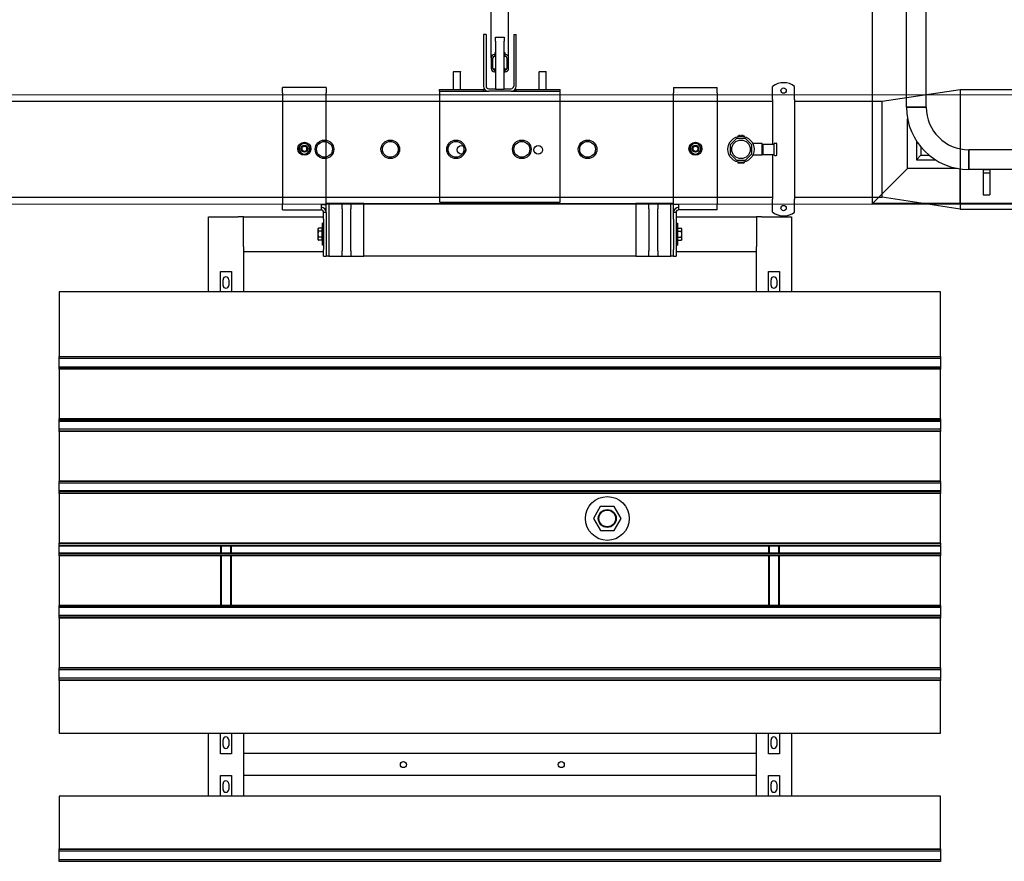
# Model space of a CAD drawing. Extents: x -89225 to 110569, y 13360 to 87647.
# Tile 286 of 478: x 38688 to 40934, y 75839 to 77759. Entities that reach past the tile are written whole.
import ezdxf

# ---------------------------------------------------------------- set-up
doc = ezdxf.new("R2010")
doc.units = 0
doc.layers.add('Beluchtingstank', color=253, linetype='Continuous')
doc.layers.add('Iv-Lines 035', color=4, linetype='Continuous')

# ---------------------------------------------------------------- blocks, each defined once
blk = doc.blocks.new('Leidingwerk beluchtingsinstallatie')
for p, q in [((1287727.1, -926651.5), (1287727.1, -926627.1)), ((1287777.1, -926651.5), (1287777.1, -926627.1)), ((1287977.1, -926660.8), (1288154.9, -926633.8)), ((1288154.9, -926633.8), (1288154.9, -926770.4)), ((1288154.9, -926633.8), (1288968.4, -926633.8)), ((1288154.9, -926633.8), (1288154.9, -926639.4)), ((1285004.9, -926660.8), (1287727.1, -926660.8)), ((1287727.1, -926656.4), (1287727.1, -926651.5)), ((1287727.1, -926656.4), (1287727.1, -926758.4)), ((1287777.1, -926656.4), (1287777.1, -926651.5)), ((1287777.1, -926656.4), (1287777.1, -926884.3)), ((1287777.1, -926660.8), (1287977.1, -926660.8)), ((1287977.1, -926770.4), (1287977.1, -926660.8)), ((1288154.9, -926650.5), (1288154.9, -926704.9)), ((1287647.4, -926739.4), (1287662.4, -926739.4)), ((1287647.4, -926739.4), (1287647.4, -926741.3)), ((1287649.7, -926739.2), (1287649.7, -926739.4)), ((1287649.7, -926739.2), (1287649.7, -926739.2)), ((1287650.1, -926739.2), (1287649.7, -926739.2)), ((1287649.7, -926739.2), (1287649.7, -926739.4)), ((1287650.4, -926739.2), (1287650.1, -926739.2)), ((1287650.1, -926739.2), (1287650.1, -926739.4)), ((1287651.5, -926739.2), (1287650.4, -926739.2)), ((1287650.4, -926739.2), (1287650.4, -926739.4)), ((1287652.2, -926739.2), (1287651.5, -926739.2)), ((1287651.5, -926739.2), (1287651.5, -926739.4)), ((1287653.3, -926739.2), (1287652.2, -926739.2)), ((1287652.2, -926739.2), (1287652.2, -926739.4)), ((1287653.3, -926739.2), (1287653.3, -926739.4)), ((1287656.4, -926739.2), (1287656.4, -926739.4)), ((1287656.4, -926739.2), (1287656.4, -926739.2)), ((1287656.4, -926739.2), (1287656.4, -926739.4)), ((1287657, -926739.2), (1287656.4, -926739.2)), ((1287657, -926739.2), (1287657, -926739.4)), ((1287657.4, -926739.2), (1287657, -926739.2)), ((1287659, -926739.2), (1287657.4, -926739.2)), ((1287659, -926739.2), (1287659, -926739.4)), ((1287660, -926739.2), (1287659, -926739.2)), ((1287660, -926739.2), (1287660, -926739.4)), ((1287662.4, -926739.4), (1287662.4, -926741.3)), ((1288154.9, -926731.9), (1288154.9, -926770.4)), ((1287644.5, -926745.4), (1287629.9, -926760)), ((1287629.9, -926760), (1287629.9, -926780.7)), ((1287665.3, -926745.4), (1287644.5, -926745.4)), ((1287679.9, -926760), (1287665.3, -926745.4)), ((1287679.9, -926780.7), (1287679.9, -926760)), ((1287702.9, -926757.4), (1287681.9, -926757.4)), ((1287702.9, -926783.4), (1287702.9, -926757.4)), ((1287704.9, -926758.4), (1287704.9, -926782.4)), ((1287704.9, -926758.4), (1287729.9, -926758.4)), ((1287729.9, -926758.4), (1287729.9, -926782.4)), ((1287731.9, -926756.4), (1287734.9, -926756.4)), ((1287736.9, -926782.4), (1287736.9, -926758.4)), ((1287629.9, -926780.7), (1287644.5, -926795.4)), ((1287665.3, -926795.4), (1287679.9, -926780.7)), ((1287702.9, -926783.4), (1287681.9, -926783.4)), ((1287704.9, -926764.4), (1287702.9, -926764.4)), ((1287704.9, -926776.4), (1287702.9, -926776.4)), ((1287704.9, -926782.4), (1287729.9, -926782.4)), ((1287727.1, -926782.4), (1287727.1, -926884.3)), ((1287731.9, -926784.4), (1287734.9, -926784.4)), ((1287977.1, -926879.9), (1287977.1, -926770.4)), ((1288154.9, -926770.4), (1288154.9, -926808.8)), ((1287644.5, -926795.4), (1287665.3, -926795.4)), ((1287647.4, -926799.4), (1287647.4, -926801.4)), ((1287647.4, -926801.4), (1287662.4, -926801.4)), ((1287648.8, -926801.6), (1287648.8, -926801.4)), ((1287648.8, -926801.6), (1287651.1, -926801.6)), ((1287651.1, -926801.6), (1287653.3, -926801.6)), ((1287653.3, -926801.6), (1287653.3, -926801.4)), ((1287653.3, -926801.6), (1287653.6, -926801.6)), ((1287653.6, -926801.6), (1287653.6, -926801.4)), ((1287656.4, -926801.6), (1287656.4, -926801.4)), ((1287656.4, -926801.6), (1287656.6, -926801.6)), ((1287656.6, -926801.6), (1287656.6, -926801.4)), ((1287656.6, -926801.6), (1287659.4, -926801.6)), ((1287659.4, -926801.6), (1287659.4, -926801.4)), ((1287659.4, -926801.6), (1287659.9, -926801.6)), ((1287659.9, -926801.6), (1287659.9, -926801.4)), ((1287659.9, -926801.6), (1287660, -926801.6)), ((1287660, -926801.6), (1287660, -926801.4)), ((1287662.4, -926799.4), (1287662.4, -926801.4)), ((1288154.9, -926808.8), (1288154.9, -926835.8)), ((1288154.9, -926835.8), (1288154.9, -926890.2)), ((1285004.9, -926879.9), (1287727.1, -926879.9)), ((1287727.1, -926889.2), (1287727.1, -926884.3)), ((1287727.1, -926913.6), (1287727.1, -926889.2)), ((1287777.1, -926879.9), (1287977.1, -926879.9)), ((1287777.1, -926889.2), (1287777.1, -926884.3)), ((1287777.1, -926913.6), (1287777.1, -926889.2)), ((1288154.9, -926906.9), (1287977.1, -926879.9)), ((1288154.9, -926890.2), (1288154.9, -926901.3)), ((1288154.9, -926901.3), (1288154.9, -926906.9)), ((1288154.9, -926906.9), (1289554.9, -926906.9))]:
    blk.add_line(p, q)
for centre, radius in [((1287752.1, -926636.4), 6), ((1286704.9, -926770.4), 21.2), ((1286704.9, -926770.4), 21.2), ((1286704.9, -926770.4), 18), ((1286854.9, -926770.4), 21.2), ((1286854.9, -926770.4), 21.2), ((1286854.9, -926770.4), 18), ((1287004.9, -926770.4), 21.2), ((1287004.9, -926770.4), 21.2), ((1287004.9, -926770.4), 18), ((1287154.9, -926770.4), 21.2), ((1287154.9, -926770.4), 21.2), ((1287154.9, -926770.4), 18), ((1287304.9, -926770.4), 21.2), ((1287304.9, -926770.4), 21.2), ((1287304.9, -926770.4), 18), ((1287654.9, -926770.4), 30), ((1287654.9, -926770.4), 21.2), ((1287752.1, -926904.4), 6)]:
    blk.add_circle(centre, radius)
for centre, radius, start, end in [((1287752.1, -926658.4), 40, 51.3178, 128.6822), ((1287731.9, -926758.4), 2, 90, 180), ((1287734.9, -926758.4), 2, 0, 90), ((1287731.9, -926782.4), 2, 180, 270), ((1287734.9, -926782.4), 2, 270, 0), ((1287752.1, -926882.4), 40, 231.3178, 308.6822)]:
    blk.add_arc(centre, radius, start, end)
blk = doc.blocks.new('Bordes been 4 beluchtingstank')
for p, q in [((1280221.9, -860502.8), (1280221.9, -852942.8)), ((1280266.9, -860502.8), (1280266.9, -852942.8)), ((1280144.4, -860722.8), (1280144.4, -859992.8)), ((1280221.9, -860502.8), (1280266.9, -860502.8)), ((1280266.9, -860502.8), (1280221.9, -860502.8)), ((1280224.4, -860642.8), (1280224.4, -860529.4)), ((1280244.4, -860579.6), (1280244.4, -860622.8)), ((1280254.4, -860593.4), (1280254.4, -860612.8)), ((1280244.4, -860622.8), (1280254.4, -860612.8)), ((1280254.4, -860612.8), (1280244.4, -860622.8)), ((1280254.4, -860612.8), (1280273.8, -860612.8)), ((1280364.4, -860600.3), (1280364.4, -860645.3)), ((1280924.4, -860600.3), (1280364.4, -860600.3)), ((1280364.4, -860645.3), (1280364.4, -860600.3)), ((1280244.4, -860622.8), (1280287.6, -860622.8)), ((1280224.4, -860642.8), (1280144.4, -860722.8)), ((1280144.4, -860722.8), (1280224.4, -860642.8)), ((1280337.8, -860642.8), (1280224.4, -860642.8)), ((1280344.4, -860722.8), (1280344.4, -860643.9)), ((1280924.4, -860645.3), (1280364.4, -860645.3)), ((1280396.9, -860645.3), (1280411.9, -860645.3)), ((1280396.9, -860645.3), (1280396.9, -860652.8)), ((1280396.9, -860652.8), (1280411.9, -860652.8)), ((1280396.9, -860652.8), (1280396.9, -860702.8)), ((1280411.9, -860645.3), (1280411.9, -860652.8)), ((1280411.9, -860652.8), (1280411.9, -860702.8)), ((1280396.9, -860702.8), (1280411.9, -860702.8)), ((1280344.4, -860722.8), (1280144.4, -860722.8)), ((1280464.4, -860722.8), (1280344.4, -860722.8))]:
    blk.add_line(p, q)
for radius in [142.5, 97.5]:
    blk.add_arc((1280364.4, -860502.8), radius, 180, 270)
blk = doc.blocks.new('Beluchtingselementen Bosman')
for p, q in [((1279274.4, -860390.6), (1279274.4, -860064.4)), ((1279314.4, -860390.6), (1279314.4, -860064.4)), ((1279256.9, -860336.8), (1279256.9, -860454.8)), ((1279262.9, -860336.8), (1279256.9, -860336.8)), ((1279262.9, -860336.8), (1279262.9, -860454.8)), ((1279284.4, -860343.4), (1279304.4, -860343.4)), ((1279284.4, -860352.3), (1279284.4, -860343.4)), ((1279304.4, -860343.4), (1279304.4, -860352.3)), ((1279325.9, -860336.8), (1279331.9, -860336.8)), ((1279325.9, -860336.8), (1279325.9, -860454.8)), ((1279331.9, -860454.8), (1279331.9, -860336.8)), ((1279284.4, -860352.3), (1279284.4, -860462)), ((1279304.4, -860462), (1279304.4, -860352.3)), ((1279274.4, -860390.6), (1279274.4, -860414.5)), ((1279278.4, -860414.5), (1279278.4, -860390.6)), ((1279283.4, -860382.7), (1279282.4, -860382.7)), ((1279282.4, -860386.7), (1279283.4, -860386.7)), ((1279283.4, -860382.7), (1279283.4, -860378.2)), ((1279283.4, -860378.2), (1279284.4, -860378.2)), ((1279284.4, -860382.2), (1279283.4, -860382.2)), ((1279283.4, -860386.7), (1279283.4, -860382.7)), ((1279304.4, -860378.2), (1279305.4, -860378.2)), ((1279305.4, -860382.2), (1279304.4, -860382.2)), ((1279305.4, -860378.2), (1279305.4, -860382.7)), ((1279305.4, -860382.7), (1279305.4, -860386.7)), ((1279306.4, -860382.7), (1279305.4, -860382.7)), ((1279305.4, -860386.7), (1279306.4, -860386.7)), ((1279310.4, -860390.6), (1279310.4, -860414.5)), ((1279314.4, -860414.5), (1279314.4, -860390.6)), ((1279283.4, -860418.5), (1279283.4, -860414.1)), ((1279283.4, -860414.1), (1279284.4, -860414.1)), ((1279304.4, -860414.1), (1279305.4, -860414.1)), ((1279305.4, -860414.1), (1279305.4, -860418.5)), ((1279189.4, -860421.8), (1279188.9, -860422.3)), ((1279204.9, -860422.3), (1279188.9, -860422.3)), ((1279188.9, -860462.8), (1279188.9, -860422.3)), ((1279189.4, -860421.8), (1279204.4, -860421.8)), ((1279204.4, -860421.8), (1279204.9, -860422.3)), ((1279204.9, -860462.8), (1279204.9, -860422.3)), ((1279283.4, -860418.5), (1279282.4, -860418.5)), ((1279282.4, -860422.5), (1279283.4, -860422.5)), ((1279284.4, -860418.1), (1279283.4, -860418.1)), ((1279283.4, -860422.5), (1279283.4, -860418.5)), ((1279305.4, -860418.1), (1279304.4, -860418.1)), ((1279306.4, -860418.5), (1279305.4, -860418.5)), ((1279305.4, -860418.5), (1279305.4, -860422.5)), ((1279305.4, -860422.5), (1279306.4, -860422.5)), ((1279384.4, -860421.8), (1279383.9, -860422.3)), ((1279399.9, -860422.3), (1279383.9, -860422.3)), ((1279383.9, -860462.8), (1279383.9, -860422.3)), ((1279384.4, -860421.8), (1279399.4, -860421.8)), ((1279399.4, -860421.8), (1279399.9, -860422.3)), ((1279399.9, -860462.8), (1279399.9, -860422.3)), ((1278798.4, -860470.3), (1278798.4, -860458.3)), ((1278898.4, -860458.3), (1278798.4, -860458.3)), ((1278898.4, -860458.3), (1278898.4, -860470.3)), ((1279268.9, -860460.8), (1279284.4, -860460.8)), ((1279304.4, -860460.8), (1279319.9, -860460.8)), ((1279690.4, -860458.3), (1279790.4, -860458.3)), ((1279690.4, -860458.3), (1279690.4, -860470.3)), ((1279790.4, -860470.3), (1279790.4, -860458.3)), ((1278798.4, -860470.3), (1278798.4, -860725.3)), ((1278898.4, -860725.3), (1278898.4, -860470.3)), ((1279156.9, -860462.8), (1279256.9, -860462.8)), ((1279156.9, -860466.8), (1279156.9, -860462.8)), ((1279156.9, -860466.8), (1279256.9, -860466.8)), ((1279156.9, -860466.8), (1279156.9, -860478.8)), ((1279156.9, -860478.8), (1279156.9, -860719.3)), ((1279256.9, -860466.8), (1279256.9, -860462.8)), ((1279256.9, -860466.8), (1279268.9, -860466.8)), ((1279319.9, -860466.8), (1279268.9, -860466.8)), ((1279284.4, -860462), (1279304.4, -860462)), ((1279319.9, -860466.8), (1279331.9, -860466.8)), ((1279331.9, -860462.8), (1279431.9, -860462.8)), ((1279331.9, -860466.8), (1279331.9, -860462.8)), ((1279331.9, -860466.8), (1279431.9, -860466.8)), ((1279431.9, -860466.8), (1279431.9, -860462.8)), ((1279431.9, -860478.8), (1279431.9, -860466.8)), ((1279431.9, -860719.3), (1279431.9, -860478.8)), ((1279690.4, -860725.3), (1279690.4, -860470.3)), ((1279790.4, -860470.3), (1279790.4, -860725.3)), ((1278798.4, -860737.3), (1278798.4, -860725.3)), ((1278886.4, -860725.3), (1278898.4, -860725.3)), ((1278886.4, -860725.3), (1278886.4, -860737.3)), ((1278904.4, -860722.8), (1278898.4, -860722.8)), ((1278898.4, -860743.3), (1278898.4, -860725.3)), ((1278934.4, -860722.8), (1278904.4, -860722.8)), ((1278904.4, -860722.8), (1278904.4, -860842.8)), ((1278934.4, -860728.2), (1278934.4, -860722.8)), ((1278954.4, -860722.8), (1278934.4, -860722.8)), ((1278934.4, -860735.2), (1278934.4, -860728.2)), ((1278984.4, -860722.8), (1278954.4, -860722.8)), ((1278954.4, -860722.8), (1278954.4, -860728.2)), ((1278954.4, -860728.2), (1278954.4, -860735.2)), ((1278984.4, -860722.8), (1279604.4, -860722.8)), ((1278984.4, -860842.8), (1278984.4, -860722.8)), ((1279156.9, -860719.3), (1279431.9, -860719.3)), ((1279634.4, -860722.8), (1279604.4, -860722.8)), ((1279604.4, -860722.8), (1279604.4, -860842.8)), ((1279654.4, -860722.8), (1279634.4, -860722.8)), ((1279634.4, -860728.2), (1279634.4, -860722.8)), ((1279634.4, -860735.2), (1279634.4, -860728.2)), ((1279684.4, -860722.8), (1279654.4, -860722.8)), ((1279654.4, -860722.8), (1279654.4, -860728.2)), ((1279654.4, -860728.2), (1279654.4, -860735.2)), ((1279684.4, -860842.8), (1279684.4, -860722.8)), ((1279690.4, -860722.8), (1279684.4, -860722.8)), ((1279690.4, -860743.3), (1279690.4, -860725.3)), ((1279702.4, -860725.3), (1279690.4, -860725.3)), ((1279702.4, -860737.3), (1279702.4, -860725.3)), ((1279790.4, -860737.3), (1279790.4, -860725.3)), ((1278629.4, -860924.5), (1278629.4, -860752.8)), ((1278629.4, -860752.8), (1278697.4, -860752.8)), ((1278709.4, -860752.8), (1278697.4, -860752.8)), ((1278709.4, -860752.8), (1278892.4, -860752.8)), ((1278709.4, -860820.8), (1278709.4, -860752.8)), ((1278798.4, -860737.3), (1278886.4, -860737.3)), ((1278892.4, -860758.3), (1278892.4, -860743.3)), ((1278898.4, -860743.3), (1278892.4, -860743.3)), ((1278898.4, -860743.3), (1278898.4, -860758.3)), ((1278934.4, -860735.2), (1278934.4, -860830.4)), ((1278954.4, -860830.4), (1278954.4, -860735.2)), ((1279634.4, -860735.2), (1279634.4, -860830.4)), ((1279654.4, -860830.4), (1279654.4, -860735.2)), ((1279696.4, -860743.3), (1279690.4, -860743.3)), ((1279690.4, -860758.3), (1279690.4, -860743.3)), ((1279696.4, -860743.3), (1279696.4, -860758.3)), ((1279696.4, -860752.8), (1279879.4, -860752.8)), ((1279790.4, -860737.3), (1279702.4, -860737.3)), ((1279891.4, -860752.8), (1279879.4, -860752.8)), ((1279879.4, -860752.8), (1279879.4, -860820.8)), ((1279891.4, -860752.8), (1279959.4, -860752.8)), ((1279959.4, -860752.8), (1279959.4, -860924.5)), ((1278889.4, -860817.8), (1278889.4, -860767.8)), ((1278892.4, -860767.8), (1278889.4, -860767.8)), ((1278892.4, -860758.3), (1278892.4, -860827.8)), ((1278898.4, -860758.3), (1278898.4, -860827.8)), ((1279690.4, -860758.3), (1279690.4, -860827.8)), ((1279696.4, -860758.3), (1279696.4, -860827.8)), ((1279696.4, -860767.8), (1279699.4, -860767.8)), ((1279699.4, -860767.8), (1279699.4, -860817.8)), ((1278879.4, -860780.8), (1278880.5, -860778.9)), ((1278879.4, -860780.8), (1278879.4, -860782.4)), ((1278879.4, -860782.4), (1278879.4, -860792.8)), ((1278879.4, -860792.8), (1278879.4, -860803.2)), ((1278888.6, -860778.9), (1278880.5, -860778.9)), ((1278888.6, -860785.9), (1278880.5, -860785.9)), ((1278888.6, -860778.9), (1278888.6, -860785.9)), ((1278888.6, -860781.8), (1278889.4, -860781.8)), ((1278888.6, -860785.9), (1278888.6, -860799.7)), ((1279700.2, -860781.8), (1279699.4, -860781.8)), ((1279700.2, -860785.9), (1279700.2, -860778.9)), ((1279700.2, -860778.9), (1279708.3, -860778.9)), ((1279700.2, -860799.7), (1279700.2, -860785.9)), ((1279700.2, -860785.9), (1279708.3, -860785.9)), ((1279709.4, -860780.8), (1279708.3, -860778.9)), ((1279709.4, -860782.4), (1279709.4, -860780.8)), ((1279709.4, -860792.8), (1279709.4, -860782.4)), ((1279709.4, -860803.2), (1279709.4, -860792.8)), ((1278879.4, -860803.2), (1278879.4, -860804.8)), ((1278879.4, -860804.8), (1278880.5, -860806.6)), ((1278888.6, -860799.7), (1278880.5, -860799.7)), ((1278888.6, -860806.6), (1278880.5, -860806.6)), ((1278888.6, -860799.7), (1278888.6, -860806.6)), ((1278888.6, -860803.8), (1278889.4, -860803.8)), ((1278892.4, -860817.8), (1278889.4, -860817.8)), ((1279696.4, -860817.8), (1279699.4, -860817.8)), ((1279700.2, -860803.8), (1279699.4, -860803.8)), ((1279700.2, -860799.7), (1279708.3, -860799.7)), ((1279700.2, -860806.6), (1279700.2, -860799.7)), ((1279700.2, -860806.6), (1279708.3, -860806.6)), ((1279709.4, -860804.8), (1279708.3, -860806.6)), ((1279709.4, -860804.8), (1279709.4, -860803.2)), ((1278709.4, -860820.8), (1278709.4, -860832.8)), ((1278709.4, -860832.8), (1278709.4, -860924.5)), ((1278892.4, -860832.8), (1278709.4, -860832.8)), ((1278892.4, -860842.8), (1278892.4, -860827.8)), ((1278892.4, -860842.8), (1278898.4, -860842.8)), ((1278898.4, -860827.8), (1278898.4, -860842.8)), ((1278904.4, -860842.8), (1278898.4, -860842.8)), ((1278904.4, -860842.8), (1278934.4, -860842.8)), ((1278934.4, -860837.4), (1278934.4, -860830.4)), ((1278934.4, -860842.8), (1278934.4, -860837.4)), ((1278934.4, -860842.8), (1278954.4, -860842.8)), ((1278954.4, -860830.4), (1278954.4, -860837.4)), ((1278954.4, -860837.4), (1278954.4, -860842.8)), ((1278954.4, -860842.8), (1278984.4, -860842.8)), ((1279604.4, -860842.8), (1278984.4, -860842.8)), ((1279604.4, -860842.8), (1279634.4, -860842.8)), ((1279634.4, -860837.4), (1279634.4, -860830.4)), ((1279634.4, -860842.8), (1279634.4, -860837.4)), ((1279634.4, -860842.8), (1279654.4, -860842.8)), ((1279654.4, -860830.4), (1279654.4, -860837.4)), ((1279654.4, -860837.4), (1279654.4, -860842.8)), ((1279654.4, -860842.8), (1279684.4, -860842.8)), ((1279690.4, -860842.8), (1279684.4, -860842.8)), ((1279690.4, -860842.8), (1279690.4, -860827.8)), ((1279690.4, -860842.8), (1279696.4, -860842.8)), ((1279696.4, -860827.8), (1279696.4, -860842.8)), ((1279879.4, -860832.8), (1279696.4, -860832.8)), ((1279879.4, -860832.8), (1279879.4, -860820.8)), ((1279879.4, -860924.5), (1279879.4, -860832.8)), ((1278656.9, -860924.5), (1278656.9, -860877.9)), ((1278656.9, -860877.9), (1278681.9, -860877.9)), ((1278681.9, -860877.9), (1278681.9, -860924.5)), ((1279906.9, -860924.5), (1279906.9, -860877.9)), ((1279906.9, -860877.9), (1279931.9, -860877.9)), ((1279931.9, -860877.9), (1279931.9, -860924.5)), ((1278662.9, -860909.5), (1278662.9, -860896.5)), ((1278675.9, -860896.5), (1278675.9, -860909.5)), ((1279912.9, -860909.5), (1279912.9, -860896.5)), ((1279925.9, -860896.5), (1279925.9, -860909.5)), ((1280299.4, -860924.5), (1278289.4, -860924.5)), ((1278289.4, -860924.5), (1278289.4, -861072)), ((1280299.4, -861072), (1280299.4, -860924.5)), ((1278289.4, -861072.7), (1278289.4, -861072)), ((1278289.4, -861075.5), (1278289.4, -861072.7)), ((1280299.4, -861072.7), (1278289.4, -861072.7)), ((1278289.4, -861075.5), (1278289.4, -861076.7)), ((1278289.4, -861078.3), (1278289.4, -861076.7)), ((1280299.4, -861076.7), (1278289.4, -861076.7)), ((1278289.4, -861094.3), (1278289.4, -861078.3)), ((1280299.4, -861072), (1280299.4, -861072.7)), ((1280299.4, -861072.7), (1280299.4, -861075.5)), ((1280299.4, -861076.7), (1280299.4, -861075.5)), ((1280299.4, -861076.7), (1280299.4, -861078.3)), ((1280299.4, -861078.3), (1280299.4, -861094.3)), ((1278289.4, -861095.8), (1278289.4, -861094.3)), ((1278289.4, -861095.8), (1278289.4, -861097.1)), ((1280299.4, -861095.8), (1278289.4, -861095.8)), ((1278289.4, -861099.9), (1278289.4, -861097.1)), ((1280299.4, -861097.1), (1278289.4, -861097.1)), ((1278289.4, -861100.6), (1278289.4, -861099.9)), ((1280299.4, -861099.9), (1278289.4, -861099.9)), ((1278289.4, -861100.6), (1278289.4, -861214)), ((1280299.4, -861100.6), (1278289.4, -861100.6)), ((1280299.4, -861094.3), (1280299.4, -861095.8)), ((1280299.4, -861097.1), (1280299.4, -861095.8)), ((1280299.4, -861097.1), (1280299.4, -861099.9)), ((1280299.4, -861099.9), (1280299.4, -861100.6)), ((1280299.4, -861214), (1280299.4, -861100.6)), ((1278289.4, -861214.7), (1278289.4, -861214)), ((1280299.4, -861214), (1278289.4, -861214)), ((1278289.4, -861217.5), (1278289.4, -861214.7)), ((1280299.4, -861214.7), (1278289.4, -861214.7)), ((1278289.4, -861217.5), (1278289.4, -861218.7)), ((1280299.4, -861217.5), (1278289.4, -861217.5)), ((1278289.4, -861220.3), (1278289.4, -861218.7)), ((1280299.4, -861218.7), (1278289.4, -861218.7)), ((1278289.4, -861236.3), (1278289.4, -861220.3)), ((1280299.4, -861220.3), (1278289.4, -861220.3)), ((1280299.4, -861214), (1280299.4, -861214.7)), ((1280299.4, -861214.7), (1280299.4, -861217.5)), ((1280299.4, -861218.7), (1280299.4, -861217.5)), ((1280299.4, -861218.7), (1280299.4, -861220.3)), ((1280299.4, -861220.3), (1280299.4, -861236.3)), ((1278289.4, -861237.8), (1278289.4, -861236.3)), ((1278289.4, -861237.8), (1278289.4, -861239.1)), ((1280299.4, -861237.8), (1278289.4, -861237.8)), ((1278289.4, -861241.9), (1278289.4, -861239.1)), ((1278289.4, -861242.6), (1278289.4, -861241.9)), ((1280299.4, -861241.9), (1278289.4, -861241.9)), ((1278289.4, -861242.6), (1278289.4, -861356)), ((1280299.4, -861242.6), (1278289.4, -861242.6)), ((1280299.4, -861236.3), (1280299.4, -861237.8)), ((1280299.4, -861239.1), (1280299.4, -861237.8)), ((1280299.4, -861239.1), (1280299.4, -861241.9)), ((1280299.4, -861241.9), (1280299.4, -861242.6)), ((1280299.4, -861356), (1280299.4, -861242.6)), ((1278289.4, -861356.7), (1278289.4, -861356)), ((1280299.4, -861356), (1278289.4, -861356)), ((1278289.4, -861359.5), (1278289.4, -861356.7)), ((1280299.4, -861356.7), (1278289.4, -861356.7)), ((1280299.4, -861356), (1280299.4, -861356.7)), ((1280299.4, -861356.7), (1280299.4, -861359.5)), ((1278289.4, -861359.5), (1278289.4, -861360.7)), ((1278289.4, -861362.3), (1278289.4, -861360.7)), ((1280299.4, -861360.7), (1278289.4, -861360.7)), ((1278289.4, -861378.3), (1278289.4, -861362.3)), ((1278289.4, -861379.8), (1278289.4, -861378.3)), ((1280299.4, -861378.3), (1278289.4, -861378.3)), ((1278289.4, -861379.8), (1278289.4, -861381.1)), ((1280299.4, -861379.8), (1278289.4, -861379.8)), ((1278289.4, -861383.9), (1278289.4, -861381.1)), ((1280299.4, -861360.7), (1280299.4, -861359.5)), ((1280299.4, -861360.7), (1280299.4, -861362.3)), ((1280299.4, -861362.3), (1280299.4, -861378.3)), ((1280299.4, -861378.3), (1280299.4, -861379.8)), ((1280299.4, -861381.1), (1280299.4, -861379.8)), ((1280299.4, -861381.1), (1280299.4, -861383.9)), ((1278289.4, -861384.6), (1278289.4, -861383.9)), ((1280299.4, -861383.9), (1278289.4, -861383.9)), ((1278289.4, -861384.6), (1278289.4, -861498)), ((1280299.4, -861384.6), (1278289.4, -861384.6)), ((1280299.4, -861383.9), (1280299.4, -861384.6)), ((1280299.4, -861498), (1280299.4, -861384.6)), ((1279523.4, -861413.8), (1279507.6, -861441.4)), ((1279555.2, -861413.7), (1279523.4, -861413.8)), ((1279571.2, -861441.2), (1279555.2, -861413.7)), ((1279507.6, -861441.4), (1279523.6, -861468.9)), ((1279555.4, -861468.8), (1279571.2, -861441.2)), ((1279523.6, -861468.9), (1279555.4, -861468.8)), ((1278289.4, -861498.7), (1278289.4, -861498)), ((1280299.4, -861498), (1278289.4, -861498)), ((1278289.4, -861501.5), (1278289.4, -861498.7)), ((1280299.4, -861498.7), (1278289.4, -861498.7)), ((1278289.4, -861501.5), (1278289.4, -861502.7)), ((1278289.4, -861504.3), (1278289.4, -861502.7)), ((1280299.4, -861502.7), (1278289.4, -861502.7)), ((1278289.4, -861520.3), (1278289.4, -861504.3)), ((1280299.4, -861504.3), (1278289.4, -861504.3)), ((1278656.9, -861504.3), (1278656.9, -861520.3)), ((1278658.9, -861504.3), (1278658.9, -861520.3)), ((1278679.9, -861504.3), (1278679.9, -861520.3)), ((1278681.9, -861520.3), (1278681.9, -861504.3)), ((1279906.9, -861504.3), (1279906.9, -861520.3)), ((1279908.9, -861504.3), (1279908.9, -861520.3)), ((1279929.9, -861504.3), (1279929.9, -861520.3)), ((1279931.9, -861520.3), (1279931.9, -861504.3)), ((1280299.4, -861498), (1280299.4, -861498.7)), ((1280299.4, -861498.7), (1280299.4, -861501.5)), ((1280299.4, -861502.7), (1280299.4, -861501.5)), ((1280299.4, -861502.7), (1280299.4, -861504.3)), ((1280299.4, -861504.3), (1280299.4, -861520.3)), ((1278289.4, -861521.8), (1278289.4, -861520.3)), ((1280299.4, -861520.3), (1278289.4, -861520.3)), ((1278289.4, -861521.8), (1278289.4, -861523.1)), ((1280299.4, -861521.8), (1278289.4, -861521.8)), ((1278289.4, -861525.9), (1278289.4, -861523.1)), ((1278289.4, -861526.6), (1278289.4, -861525.9)), ((1280299.4, -861525.9), (1278289.4, -861525.9)), ((1278289.4, -861526.6), (1278289.4, -861640)), ((1280299.4, -861526.6), (1278289.4, -861526.6)), ((1278656.9, -861526.6), (1278656.9, -861640)), ((1278658.9, -861526.6), (1278658.9, -861640)), ((1278679.9, -861526.6), (1278679.9, -861640)), ((1278681.9, -861640), (1278681.9, -861526.6)), ((1279906.9, -861526.6), (1279906.9, -861640)), ((1279908.9, -861526.6), (1279908.9, -861640)), ((1279929.9, -861526.6), (1279929.9, -861640)), ((1279931.9, -861640), (1279931.9, -861526.6)), ((1280299.4, -861520.3), (1280299.4, -861521.8)), ((1280299.4, -861523.1), (1280299.4, -861521.8)), ((1280299.4, -861523.1), (1280299.4, -861525.9)), ((1280299.4, -861525.9), (1280299.4, -861526.6)), ((1280299.4, -861640), (1280299.4, -861526.6)), ((1278289.4, -861640.7), (1278289.4, -861640)), ((1280299.4, -861640), (1278289.4, -861640)), ((1278289.4, -861643.5), (1278289.4, -861640.7)), ((1280299.4, -861640.7), (1278289.4, -861640.7)), ((1278289.4, -861643.5), (1278289.4, -861644.7)), ((1280299.4, -861643.5), (1278289.4, -861643.5)), ((1278289.4, -861646.3), (1278289.4, -861644.7)), ((1280299.4, -861644.7), (1278289.4, -861644.7)), ((1278289.4, -861662.3), (1278289.4, -861646.3)), ((1280299.4, -861640), (1280299.4, -861640.7)), ((1280299.4, -861640.7), (1280299.4, -861643.5)), ((1280299.4, -861644.7), (1280299.4, -861643.5)), ((1280299.4, -861644.7), (1280299.4, -861646.3)), ((1280299.4, -861646.3), (1280299.4, -861662.3)), ((1278289.4, -861663.8), (1278289.4, -861662.3)), ((1280299.4, -861662.3), (1278289.4, -861662.3)), ((1278289.4, -861663.8), (1278289.4, -861665.1)), ((1280299.4, -861663.8), (1278289.4, -861663.8)), ((1278289.4, -861667.9), (1278289.4, -861665.1)), ((1278289.4, -861668.6), (1278289.4, -861667.9)), ((1280299.4, -861667.9), (1278289.4, -861667.9)), ((1278289.4, -861668.6), (1278289.4, -861782)), ((1280299.4, -861668.6), (1278289.4, -861668.6)), ((1280299.4, -861662.3), (1280299.4, -861663.8)), ((1280299.4, -861665.1), (1280299.4, -861663.8)), ((1280299.4, -861665.1), (1280299.4, -861667.9)), ((1280299.4, -861667.9), (1280299.4, -861668.6)), ((1280299.4, -861782), (1280299.4, -861668.6)), ((1278289.4, -861782.7), (1278289.4, -861782)), ((1280299.4, -861782), (1278289.4, -861782)), ((1278289.4, -861785.5), (1278289.4, -861782.7)), ((1280299.4, -861782.7), (1278289.4, -861782.7)), ((1278289.4, -861785.5), (1278289.4, -861786.7)), ((1280299.4, -861782), (1280299.4, -861782.7)), ((1280299.4, -861782.7), (1280299.4, -861785.5)), ((1280299.4, -861786.7), (1280299.4, -861785.5)), ((1278289.4, -861788.3), (1278289.4, -861786.7)), ((1280299.4, -861786.7), (1278289.4, -861786.7)), ((1278289.4, -861804.3), (1278289.4, -861788.3)), ((1278289.4, -861805.8), (1278289.4, -861804.3)), ((1278289.4, -861805.8), (1278289.4, -861807.1)), ((1280299.4, -861805.8), (1278289.4, -861805.8)), ((1278289.4, -861809.9), (1278289.4, -861807.1)), ((1280299.4, -861786.7), (1280299.4, -861788.3)), ((1280299.4, -861788.3), (1280299.4, -861804.3)), ((1280299.4, -861804.3), (1280299.4, -861805.8)), ((1280299.4, -861807.1), (1280299.4, -861805.8)), ((1280299.4, -861807.1), (1280299.4, -861809.9)), ((1278289.4, -861810.6), (1278289.4, -861809.9)), ((1280299.4, -861809.9), (1278289.4, -861809.9)), ((1278289.4, -861810.6), (1278289.4, -861931.3)), ((1280299.4, -861810.6), (1278289.4, -861810.6)), ((1280299.4, -861809.9), (1280299.4, -861810.6)), ((1280299.4, -861931.3), (1280299.4, -861810.6)), ((1278289.4, -861931.3), (1280299.4, -861931.3)), ((1278629.4, -862074.5), (1278629.4, -861931.3)), ((1278656.9, -861977.9), (1278656.9, -861931.3)), ((1278681.9, -861931.3), (1278681.9, -861977.9)), ((1278709.4, -861931.3), (1278709.4, -862074.5)), ((1279879.4, -862074.5), (1279879.4, -861931.3)), ((1279906.9, -861977.9), (1279906.9, -861931.3)), ((1279931.9, -861931.3), (1279931.9, -861977.9)), ((1279959.4, -861931.3), (1279959.4, -862074.5)), ((1278662.9, -861959.3), (1278662.9, -861946.3)), ((1278675.9, -861946.3), (1278675.9, -861959.3)), ((1279912.9, -861959.3), (1279912.9, -861946.3)), ((1279925.9, -861946.3), (1279925.9, -861959.3)), ((1278681.9, -861977.9), (1278656.9, -861977.9)), ((1279879.4, -861977.8), (1278709.4, -861977.8)), ((1278709.4, -861977.8), (1278709.4, -862021.8)), ((1279879.4, -862021.8), (1279879.4, -861977.8)), ((1279931.9, -861977.9), (1279906.9, -861977.9)), ((1278656.9, -862074.5), (1278656.9, -862027.9)), ((1278656.9, -862027.9), (1278681.9, -862027.9)), ((1278681.9, -862027.9), (1278681.9, -862074.5)), ((1279879.4, -862027.8), (1278709.4, -862027.8)), ((1279906.9, -862074.5), (1279906.9, -862027.9)), ((1279906.9, -862027.9), (1279931.9, -862027.9)), ((1279931.9, -862027.9), (1279931.9, -862074.5)), ((1278662.9, -862059.5), (1278662.9, -862046.5)), ((1278675.9, -862046.5), (1278675.9, -862059.5)), ((1279912.9, -862059.5), (1279912.9, -862046.5)), ((1279925.9, -862046.5), (1279925.9, -862059.5)), ((1280299.4, -862074.5), (1278289.4, -862074.5)), ((1278289.4, -862074.5), (1278289.4, -862195.2)), ((1280299.4, -862195.2), (1280299.4, -862074.5)), ((1278289.4, -862195.9), (1278289.4, -862195.2)), ((1278289.4, -862195.2), (1280299.4, -862195.2)), ((1278289.4, -862198.7), (1278289.4, -862195.9)), ((1278289.4, -862195.9), (1280299.4, -862195.9)), ((1278289.4, -862198.7), (1278289.4, -862199.9)), ((1278289.4, -862201.5), (1278289.4, -862199.9)), ((1278289.4, -862199.9), (1280299.4, -862199.9)), ((1278289.4, -862217.5), (1278289.4, -862201.5)), ((1280299.4, -862195.2), (1280299.4, -862195.9)), ((1280299.4, -862195.9), (1280299.4, -862198.7)), ((1280299.4, -862199.9), (1280299.4, -862198.7)), ((1280299.4, -862199.9), (1280299.4, -862201.5)), ((1280299.4, -862201.5), (1280299.4, -862217.5)), ((1278289.4, -862219), (1278289.4, -862217.5)), ((1278289.4, -862219), (1278289.4, -862220.3)), ((1278289.4, -862219), (1280299.4, -862219)), ((1278289.4, -862223.1), (1278289.4, -862220.3)), ((1278289.4, -862223.8), (1278289.4, -862223.1)), ((1278289.4, -862223.1), (1280299.4, -862223.1)), ((1280299.4, -862217.5), (1280299.4, -862219)), ((1280299.4, -862220.3), (1280299.4, -862219)), ((1280299.4, -862220.3), (1280299.4, -862223.1)), ((1280299.4, -862223.1), (1280299.4, -862223.8))]:
    blk.add_line(p, q)
for centre, radius in [((1278848.4, -860597.8), 15), ((1278848.4, -860597.8), 8), ((1278848.4, -860597.8), 5.9), ((1279206.9, -860600.3), 10), ((1279381.9, -860600.3), 10), ((1279740.4, -860597.8), 15), ((1279740.4, -860597.8), 8), ((1279740.4, -860597.8), 5.9), ((1279539.4, -861441.3), 50), ((1279539.4, -861441.3), 20.5), ((1279539.4, -861441.3), 19), ((1279074.4, -862002.8), 7), ((1279434.4, -862002.8), 7)]:
    blk.add_circle(centre, radius)
for centre, radius, start, end in [((1279268.9, -860454.8), 12, 180, 270), ((1279268.9, -860454.8), 6, 180, 270), ((1279319.9, -860454.8), 6, 270, 0), ((1279319.9, -860454.8), 12, 270, 0), ((1278848.4, -860597.8), 12, 150, 210), ((1278848.4, -860597.8), 12, 90, 150), ((1278848.4, -860597.8), 13.4, 116.2081, 123.7919), ((1278848.4, -860597.8), 6.9, 150.4082, 209.5918), ((1278848.4, -860597.8), 6.9, 149.5918, 150.4082), ((1278848.4, -860597.8), 6.9, 90.4082, 149.5918), ((1278848.4, -860597.8), 12, 30, 90), ((1278848.4, -860597.8), 6.9, 89.5918, 90.4082), ((1278848.4, -860597.8), 6.9, 30.4082, 89.5918), ((1278848.4, -860597.8), 13.4, 56.2081, 63.7919), ((1278848.4, -860597.8), 6.9, 29.5918, 30.4082), ((1278848.4, -860597.8), 6.9, 330.4082, 29.5918), ((1278848.4, -860597.8), 12, 330, 30), ((1279740.4, -860597.8), 12, 150, 210), ((1279740.4, -860597.8), 12, 90, 150), ((1279740.4, -860597.8), 13.4, 116.2081, 123.7919), ((1279740.4, -860597.8), 6.9, 150.4082, 209.5918), ((1279740.4, -860597.8), 6.9, 149.5918, 150.4082), ((1279740.4, -860597.8), 6.9, 90.4082, 149.5918), ((1279740.4, -860597.8), 12, 30, 90), ((1279740.4, -860597.8), 6.9, 89.5918, 90.4082), ((1279740.4, -860597.8), 6.9, 30.4082, 89.5918), ((1279740.4, -860597.8), 13.4, 56.2081, 63.7919), ((1279740.4, -860597.8), 6.9, 29.5918, 30.4082), ((1279740.4, -860597.8), 6.9, 330.4082, 29.5918), ((1279740.4, -860597.8), 12, 330, 30), ((1278848.4, -860597.8), 13.4, 176.2081, 183.7919), ((1278848.4, -860597.8), 12, 210, 270), ((1278848.4, -860597.8), 13.4, 236.2081, 243.7919), ((1278848.4, -860597.8), 6.9, 209.5918, 210.4082), ((1278848.4, -860597.8), 6.9, 210.4082, 269.5918), ((1278848.4, -860597.8), 12, 270, 330), ((1278848.4, -860597.8), 6.9, 269.5918, 270.4082), ((1278848.4, -860597.8), 6.9, 270.4082, 329.5918), ((1278848.4, -860597.8), 13.4, 296.2081, 303.7919), ((1278848.4, -860597.8), 6.9, 329.5918, 330.4082), ((1278848.4, -860597.8), 13.4, 356.2081, 3.7919), ((1279740.4, -860597.8), 13.4, 176.2081, 183.7919), ((1279740.4, -860597.8), 12, 210, 270), ((1279740.4, -860597.8), 13.4, 236.2081, 243.7919), ((1279740.4, -860597.8), 6.9, 209.5918, 210.4082), ((1279740.4, -860597.8), 6.9, 210.4082, 269.5918), ((1279740.4, -860597.8), 12, 270, 330), ((1279740.4, -860597.8), 6.9, 269.5918, 270.4082), ((1279740.4, -860597.8), 6.9, 270.4082, 329.5918), ((1279740.4, -860597.8), 13.4, 296.2081, 303.7919), ((1279740.4, -860597.8), 6.9, 329.5918, 330.4082), ((1279740.4, -860597.8), 13.4, 356.2081, 3.7919), ((1278886.4, -860743.3), 12, 0, 90), ((1278886.4, -860743.3), 6, 0, 90), ((1279702.4, -860743.3), 12, 90, 180), ((1279702.4, -860743.3), 6, 90, 180), ((1278669.4, -860896.5), 6.5, 0, 180), ((1278669.4, -860909.5), 6.5, 180, 0), ((1279919.4, -860896.5), 6.5, 360, 180), ((1279919.4, -860909.5), 6.5, 180, 360), ((1278669.4, -861946.3), 6.5, 360, 180), ((1279919.4, -861946.3), 6.5, 0, 180), ((1278669.4, -861959.3), 6.5, 180, 360), ((1279919.4, -861959.3), 6.5, 180, 0), ((1278669.4, -862046.5), 6.5, 0, 180), ((1279919.4, -862046.5), 6.5, 360, 180), ((1278669.4, -862059.5), 6.5, 180, 0), ((1279919.4, -862059.5), 6.5, 180, 360)]:
    blk.add_arc(centre, radius, start, end)
for centre, major_axis, start_param, end_param in [((1279282.4, -860390.6), (-8, 0), 4.712389, 6.283185), ((1279282.4, -860390.6), (-4, 0), 4.712389, 6.283185), ((1279306.4, -860390.6), (8, 0), 0, 1.570796), ((1279306.4, -860390.6), (4, 0), 0, 1.570796), ((1279282.4, -860414.5), (-8, 0), 0, 1.570796), ((1279282.4, -860414.5), (-4, 0), 0, 1.570796), ((1279306.4, -860414.5), (4, 0), 4.712389, 6.283185), ((1279306.4, -860414.5), (8, 0), 4.712389, 6.283185)]:
    blk.add_ellipse(centre, major_axis=major_axis, ratio=0.996041, start_param=start_param, end_param=end_param)
for points, weights in [([(1278838, -860591.8), (1278836.6, -860594.2), (1278835.1, -860596.9)], [1, 1.02824688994, 1]), ([(1278841, -860586.7), (1278839.4, -860589.4), (1278838, -860591.8)], [1, 1.02824688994, 1]), ([(1278842.4, -860594.4), (1278842.4, -860597.8), (1278842.4, -860601.2)], [1, 1.15, 1]), ([(1278848.4, -860585.8), (1278845.6, -860585.8), (1278842.5, -860585.8)], [1, 1.02824688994, 1]), ([(1278848.4, -860590.9), (1278845.4, -860592.6), (1278842.5, -860594.3)], [1, 1.15, 1]), ([(1278854.3, -860585.8), (1278851.2, -860585.8), (1278848.4, -860585.8)], [1, 1.02824688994, 1]), ([(1278854.4, -860594.3), (1278851.4, -860592.6), (1278848.5, -860590.9)], [1, 1.15, 1]), ([(1278854.4, -860601.2), (1278854.4, -860597.8), (1278854.4, -860594.4)], [1, 1.15, 1]), ([(1278858.8, -860591.8), (1278857.4, -860589.4), (1278855.9, -860586.7)], [1, 1.02824688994, 1]), ([(1278861.8, -860596.9), (1278860.2, -860594.2), (1278858.8, -860591.8)], [1, 1.02824688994, 1]), ([(1279730, -860591.8), (1279728.6, -860594.2), (1279727.1, -860596.9)], [1, 1.02824688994, 1]), ([(1279733, -860586.7), (1279731.4, -860589.4), (1279730, -860591.8)], [1, 1.02824688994, 1]), ([(1279734.4, -860594.4), (1279734.4, -860597.8), (1279734.4, -860601.2)], [1, 1.15, 1]), ([(1279740.4, -860585.8), (1279737.6, -860585.8), (1279734.5, -860585.8)], [1, 1.02824688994, 1]), ([(1279740.4, -860590.9), (1279737.4, -860592.6), (1279734.5, -860594.3)], [1, 1.15, 1]), ([(1279746.3, -860585.8), (1279743.2, -860585.8), (1279740.4, -860585.8)], [1, 1.02824688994, 1]), ([(1279746.4, -860594.3), (1279743.4, -860592.6), (1279740.5, -860590.9)], [1, 1.15, 1]), ([(1279746.4, -860601.2), (1279746.4, -860597.8), (1279746.4, -860594.4)], [1, 1.15, 1]), ([(1279750.8, -860591.8), (1279749.4, -860589.4), (1279747.9, -860586.7)], [1, 1.02824688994, 1]), ([(1279753.8, -860596.9), (1279752.2, -860594.2), (1279750.8, -860591.8)], [1, 1.02824688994, 1]), ([(1278835.1, -860598.7), (1278836.6, -860601.4), (1278838, -860603.8)], [1, 1.02824688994, 1]), ([(1278838, -860603.8), (1278839.4, -860606.2), (1278841, -860608.9)], [1, 1.02824688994, 1]), ([(1278842.5, -860601.3), (1278845.4, -860603), (1278848.4, -860604.7)], [1, 1.15, 1]), ([(1278842.5, -860609.8), (1278845.6, -860609.8), (1278848.4, -860609.8)], [1, 1.02824688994, 1]), ([(1278848.4, -860609.8), (1278851.2, -860609.8), (1278854.3, -860609.8)], [1, 1.02824688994, 1]), ([(1278848.5, -860604.7), (1278851.4, -860603), (1278854.4, -860601.3)], [1, 1.15, 1]), ([(1278855.9, -860608.9), (1278857.4, -860606.2), (1278858.8, -860603.8)], [1, 1.02824688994, 1]), ([(1278858.8, -860603.8), (1278860.2, -860601.4), (1278861.8, -860598.7)], [1, 1.02824688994, 1]), ([(1279727.1, -860598.7), (1279728.6, -860601.4), (1279730, -860603.8)], [1, 1.02824688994, 1]), ([(1279730, -860603.8), (1279731.4, -860606.2), (1279733, -860608.9)], [1, 1.02824688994, 1]), ([(1279734.5, -860601.3), (1279737.4, -860603), (1279740.4, -860604.7)], [1, 1.15, 1]), ([(1279734.5, -860609.8), (1279737.6, -860609.8), (1279740.4, -860609.8)], [1, 1.02824688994, 1]), ([(1279740.4, -860609.8), (1279743.2, -860609.8), (1279746.3, -860609.8)], [1, 1.02824688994, 1]), ([(1279740.5, -860604.7), (1279743.4, -860603), (1279746.4, -860601.3)], [1, 1.15, 1]), ([(1279747.9, -860608.9), (1279749.4, -860606.2), (1279750.8, -860603.8)], [1, 1.02824688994, 1]), ([(1279750.8, -860603.8), (1279752.2, -860601.4), (1279753.8, -860598.7)], [1, 1.02824688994, 1]), ([(1278880.5, -860778.9), (1278879.4, -860780.8), (1278879.4, -860782.4)], [1, 1.0379548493, 1]), ([(1278879.4, -860782.4), (1278879.4, -860784), (1278880.5, -860785.9)], [1, 1.0379548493, 1]), ([(1278880.5, -860785.9), (1278879.4, -860789.6), (1278879.4, -860792.8)], [1, 1.0379548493, 1]), ([(1278879.4, -860792.8), (1278879.4, -860796), (1278880.5, -860799.7)], [1, 1.0379548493, 1]), ([(1279709.4, -860782.4), (1279709.4, -860780.8), (1279708.3, -860778.9)], [1, 1.0379548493, 1]), ([(1279708.3, -860785.9), (1279709.4, -860784), (1279709.4, -860782.4)], [1, 1.0379548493, 1]), ([(1279709.4, -860792.8), (1279709.4, -860789.6), (1279708.3, -860785.9)], [1, 1.0379548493, 1]), ([(1279708.3, -860799.7), (1279709.4, -860796), (1279709.4, -860792.8)], [1, 1.0379548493, 1]), ([(1278880.5, -860799.7), (1278879.4, -860801.6), (1278879.4, -860803.2)], [1, 1.0379548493, 1]), ([(1278879.4, -860803.2), (1278879.4, -860804.8), (1278880.5, -860806.6)], [1, 1.0379548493, 1]), ([(1279709.4, -860803.2), (1279709.4, -860801.6), (1279708.3, -860799.7)], [1, 1.0379548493, 1]), ([(1279708.3, -860806.6), (1279709.4, -860804.8), (1279709.4, -860803.2)], [1, 1.0379548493, 1])]:
    blk.add_rational_spline(points, weights, degree=2)

msp = doc.modelspace()

# ---------------------------------------------------------------- linework, layer by layer
at = {"layer": 'Beluchtingstank', "lineweight": 9, "ltscale": 0.01}
msp.add_line((30135.9, 77338.1), (49875.9, 77338.1), dxfattribs=at)
msp.add_lwpolyline([(30135.9, 64138.1), (49875.9, 64138.1), (53025.9, 64138.1, 1), (53025.9, 77587.7), (49875.9, 77587.7), (30135.9, 77587.7)], format="xyb", dxfattribs=at)
msp.add_lwpolyline([(30135.9, 64138.1), (49875.9, 64138.1), (53025.9, 64138.1, 1), (53025.9, 77587.7), (49875.9, 77587.7), (30135.9, 77587.7)], format="xyb", dxfattribs=at)

# ---------------------------------------------------------------- block references
msp.add_blockref('Bordes been 4 beluchtingstank', (-1239510.9, 938062.2), dxfattribs=at)
at = {"layer": 'Iv-Lines 035'}
for name, p in [('Leidingwerk beluchtingsinstallatie', (-1247321.4, 1004233.5)), ('Beluchtingselementen Bosman', (-1239510.9, 938062.2))]:
    msp.add_blockref(name, p, dxfattribs=at)

doc.saveas('drawing.dxf')
